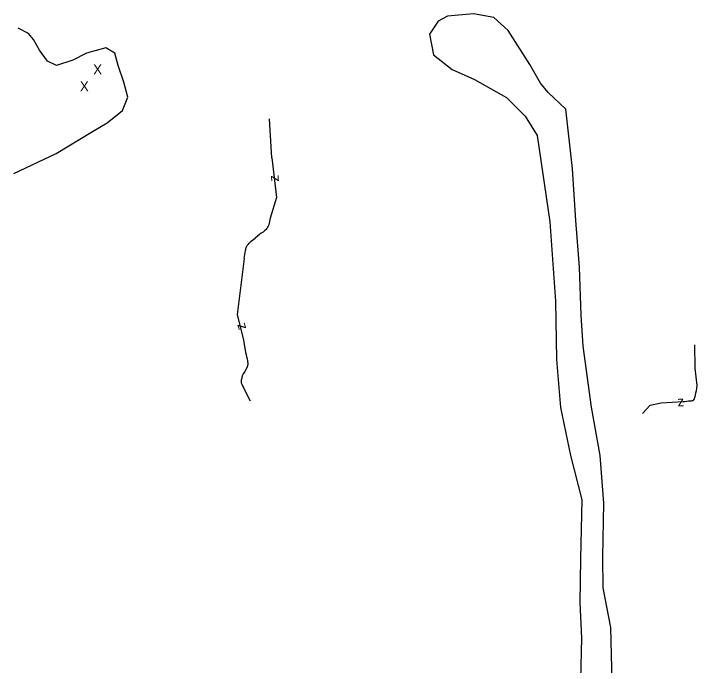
# Model space of a CAD drawing. Extents: x 2030130 to 2036320, y 723205 to 762423.
# Drawn here: x 2033388 to 2034081, y 735072 to 735732 of the extents above; entities that cross this region are included whole.
import ezdxf

# ---------------------------------------------------------------- set-up
doc = ezdxf.new("R2010")
doc.units = 0
doc.layers.add('Draft_Station Tics Major', color=7, linetype='Continuous')
doc.layers.add('Prop Alignment Horizontal', color=7, linetype='Continuous')

msp = doc.modelspace()

# ---------------------------------------------------------------- linework, layer by layer
at = {"layer": 'Draft_Station Tics Major'}
for points in [[(2033994.57, 735055.68), (2033993.2, 735110.51), (2033985.36, 735150.7), (2033985.01, 735182.01), (2033985.92, 735236.56), (2033982.4, 735284.99), (2033973.35, 735333.81), (2033965.18, 735395.57), (2033963.12, 735426.95), (2033961.32, 735475.69), (2033957.57, 735522.97), (2033954.39, 735575.39), (2033947.5, 735635.77), (2033929.61, 735652.48), (2033921.76, 735661.94), (2033910.83, 735680.86), (2033889.03, 735715.27), (2033874.65, 735728.6), (2033853.99, 735732.43), (2033827.55, 735729.8), (2033818.21, 735725), (2033809.5, 735711.78), (2033813.29, 735690.83), (2033832.2, 735675.8), (2033854.91, 735665.79), (2033887.24, 735647.39), (2033906.2, 735628.74), (2033918.44, 735609.19), (2033931.18, 735521.68), (2033936.94, 735441.3), (2033938.15, 735382.27), (2033942.05, 735333.65), (2033952.04, 735284.79), (2033963.71, 735239.88), (2033962.23, 735180.2), (2033961.53, 735136.13), (2033963.21, 735099.8), (2033962.21, 735058.04)], [(2033387.98, 735570.42), (2033430.94, 735590.75), (2033467.87, 735613.23), (2033482.71, 735622.02), (2033498.25, 735634.23), (2033503.53, 735647.78), (2033499.72, 735663.19), (2033493.86, 735680.02), (2033490.33, 735692.57), (2033481.36, 735697.87), (2033461.68, 735692.31), (2033448.05, 735685.18), (2033431.44, 735680.08), (2033422.24, 735684.25), (2033414.27, 735695.62), (2033407.99, 735706.35), (2033402.87, 735712.47), (2033392.38, 735717.63)]]:
    msp.add_lwpolyline(points, dxfattribs=at)
at = {"layer": 'Prop Alignment Horizontal'}
for p, q in [((2033647.95, 735614.41), (2033647.35, 735625.89)), ((2033649.64, 735586.34), (2033647.95, 735614.41)), ((2033649.64, 735586.34), (2033654.44, 735546.33)), ((2033654.44, 735546.33), (2033647.76, 735525.22)), ((2033637.1, 735508.85), (2033632.77, 735505.14)), ((2033621.4, 735484.34), (2033614.34, 735427.56)), ((2033614.34, 735427.56), (2033621, 735401.82)), ((2033621, 735401.82), (2033623.01, 735389.09)), ((2033620.51, 735367.77), (2033619.67, 735365.68)), ((2033627.85, 735339.88), (2033620.94, 735353.86))]:
    msp.add_line(p, q, dxfattribs=at)
for points in [[(2034080.25, 735352.69), (2034080.72, 735355.73), (2034078.58, 735373.35), (2034078.2, 735397.11)], [(2034025.18, 735327.49), (2034032.9, 735335.71), (2034044.17, 735338.32), (2034066.45, 735339.52)]]:
    msp.add_lwpolyline(points, dxfattribs=at)
for points in [[(2033647.76, 735525.22), (2033646.43, 735518.5), (2033643.77, 735513.9), (2033637.1, 735508.85)], [(2033621.4, 735484.34), (2033622.94, 735492.7), (2033623.91, 735496.09), (2033632.77, 735505.14)], [(2033623.01, 735389.09), (2033624.88, 735380.72), (2033625.22, 735377.11), (2033620.51, 735367.77)], [(2033619.67, 735365.68), (2033618.8, 735362.22), (2033618.35, 735360.31), (2033620.94, 735353.86)], [(2034066.45, 735339.52), (2034073.67, 735340.25), (2034077.22, 735341.14), (2034078.28, 735343.8), (2034080.25, 735352.69)]]:
    msp.add_spline(points, degree=3, dxfattribs=at)

# ---------------------------------------------------------------- texts
at = {"layer": 'Draft_Station Tics Major'}
for p in [(2033468.57, 735670.98), (2033455.11, 735653.83)]:
    msp.add_text('X', height=10, dxfattribs=at).set_placement(p)
at = {"layer": 'Prop Alignment Horizontal'}
for rotation, p in [(93.57454, (2033656.76, 735562.56)), (108.17911, (2033623.77, 735413.7)), (2.49926, (2034060.8, 735334.53))]:
    msp.add_text('z', height=10, rotation=rotation, dxfattribs=at).set_placement(p)

doc.saveas('drawing.dxf')
